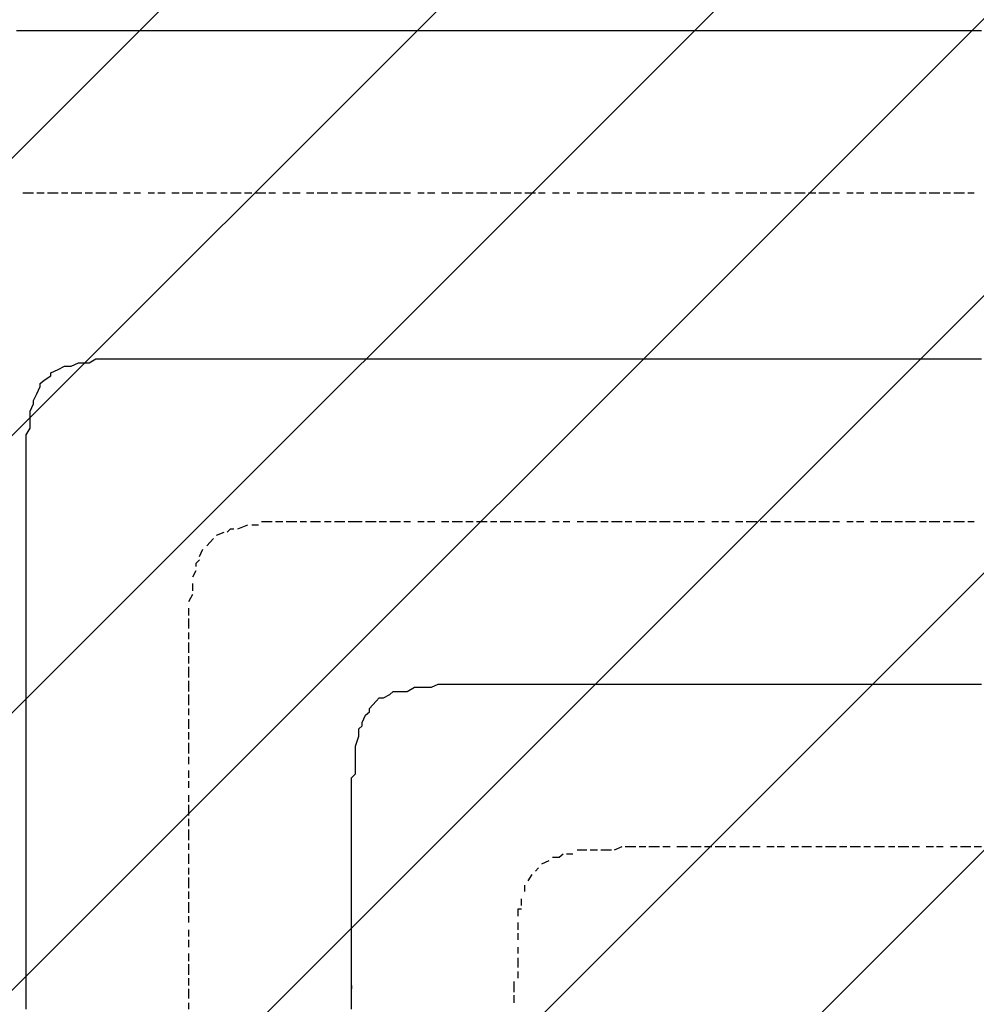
# Model space of a CAD drawing. Extents: x 997 to 109698, y 921 to 94021.
# Tile 422 of 656: x 20204 to 21374, y 43842 to 45047. Entities that reach past the tile are written whole.
import ezdxf

# ---------------------------------------------------------------- set-up
doc = ezdxf.new("R2010")
doc.units = 0
doc.header["$MEASUREMENT"] = 0
doc.layers.add('12', color=7, linetype='CONTINUOUS')
doc.layers.add('28', color=7, linetype='CONTINUOUS')

msp = doc.modelspace()

# ---------------------------------------------------------------- linework, layer by layer
at = {"layer": '12', "color": 5}
for p, q in [((20199.630503, 45033.563401), (20211.630503, 45033.563401)), ((20211.630503, 45033.563401), (20220.630503, 45033.563401)), ((20220.630503, 45033.563401), (20228.630503, 45033.563401)), ((20228.630503, 45033.563401), (20241.630503, 45033.563401)), ((20241.630503, 45033.563401), (20250.630503, 45033.563401)), ((20250.630503, 45033.563401), (20262.630503, 45033.563401)), ((20262.630503, 45033.563401), (20271.630503, 45033.563401)), ((20271.630503, 45033.563401), (20279.630503, 45033.563401)), ((20279.630503, 45033.563401), (20292.630503, 45033.563401)), ((20292.630503, 45033.563401), (20300.630503, 45033.563401)), ((20300.630503, 45033.563401), (20309.630503, 45033.563401)), ((20309.630503, 45033.563401), (20322.630503, 45033.563401)), ((20322.630503, 45033.563401), (20330.630503, 45033.563401)), ((20330.630503, 45033.563401), (20338.630503, 45033.563401)), ((20338.630503, 45033.563401), (20351.630503, 45033.563401)), ((20351.630503, 45033.563401), (20360.630503, 45033.563401)), ((20360.630503, 45033.563401), (20372.630503, 45033.563401)), ((20372.630503, 45033.563401), (20381.630503, 45033.563401)), ((20381.630503, 45033.563401), (20389.630503, 45033.563401)), ((20389.630503, 45033.563401), (20402.630503, 45033.563401)), ((20402.630503, 45033.563401), (20410.630503, 45033.563401)), ((20410.630503, 45033.563401), (20419.630503, 45033.563401)), ((20419.630503, 45033.563401), (20432.630503, 45033.563401)), ((20432.630503, 45033.563401), (20440.630503, 45033.563401)), ((20440.630503, 45033.563401), (20449.630503, 45033.563401)), ((20449.630503, 45033.563401), (20461.630503, 45033.563401)), ((20461.630503, 45033.563401), (20470.630503, 45033.563401)), ((20470.630503, 45033.563401), (20482.630503, 45033.563401)), ((20482.630503, 45033.563401), (20491.630503, 45033.563401)), ((20491.630503, 45033.563401), (20499.630503, 45033.563401)), ((20499.630503, 45033.563401), (20512.630503, 45033.563401)), ((20512.630503, 45033.563401), (20520.630503, 45033.563401)), ((20520.630503, 45033.563401), (20529.630503, 45033.563401)), ((20529.630503, 45033.563401), (20542.630503, 45033.563401)), ((20542.630503, 45033.563401), (20550.630503, 45033.563401)), ((20550.630503, 45033.563401), (20559.630503, 45033.563401)), ((20559.630503, 45033.563401), (20571.630503, 45033.563401)), ((20571.630503, 45033.563401), (20580.630503, 45033.563401)), ((20580.630503, 45033.563401), (20592.630503, 45033.563401)), ((20592.630503, 45033.563401), (20601.630503, 45033.563401)), ((20601.630503, 45033.563401), (20609.630503, 45033.563401)), ((20609.630503, 45033.563401), (20622.630503, 45033.563401)), ((20622.630503, 45033.563401), (20631.630503, 45033.563401)), ((20631.630503, 45033.563401), (20639.630503, 45033.563401)), ((20639.630503, 45033.563401), (20652.630503, 45033.563401)), ((20652.630503, 45033.563401), (20660.630503, 45033.563401)), ((20660.630503, 45033.563401), (20669.630503, 45033.563401)), ((20669.630503, 45033.563401), (20681.630503, 45033.563401)), ((20681.630503, 45033.563401), (20690.630503, 45033.563401)), ((20690.630503, 45033.563401), (20698.630503, 45033.563401)), ((20698.630503, 45033.563401), (20711.630503, 45033.563401)), ((20711.630503, 45033.563401), (20719.630503, 45033.563401)), ((20719.630503, 45033.563401), (20732.630503, 45033.563401)), ((20732.630503, 45033.563401), (20741.630503, 45033.563401)), ((20741.630503, 45033.563401), (20749.630503, 45033.563401)), ((20749.630503, 45033.563401), (20762.630503, 45033.563401)), ((20762.630503, 45033.563401), (20770.630503, 45033.563401)), ((20770.630503, 45033.563401), (20779.630503, 45033.563401)), ((20779.630503, 45033.563401), (20791.630503, 45033.563401)), ((20791.630503, 45033.563401), (20800.630503, 45033.563401)), ((20800.630503, 45033.563401), (20808.630503, 45033.563401)), ((20808.630503, 45033.563401), (20821.630503, 45033.563401)), ((20821.630503, 45033.563401), (20830.630503, 45033.563401)), ((20830.630503, 45033.563401), (20842.630503, 45033.563401)), ((20842.630503, 45033.563401), (20851.630503, 45033.563401)), ((20851.630503, 45033.563401), (20859.630503, 45033.563401)), ((20859.630503, 45033.563401), (20872.630503, 45033.563401)), ((20872.630503, 45033.563401), (20880.630503, 45033.563401)), ((20880.630503, 45033.563401), (20889.630503, 45033.563401)), ((20889.630503, 45033.563401), (20901.630503, 45033.563401)), ((20901.630503, 45033.563401), (20910.630503, 45033.563401)), ((20910.630503, 45033.563401), (20918.630503, 45033.563401)), ((20918.630503, 45033.563401), (20931.630503, 45033.563401)), ((20931.630503, 45033.563401), (20940.630503, 45033.563401)), ((20940.630503, 45033.563401), (20952.630503, 45033.563401)), ((20952.630503, 45033.563401), (20961.630503, 45033.563401)), ((20961.630503, 45033.563401), (20969.630503, 45033.563401)), ((20969.630503, 45033.563401), (20982.630503, 45033.563401)), ((20982.630503, 45033.563401), (20990.630503, 45033.563401)), ((20990.630503, 45033.563401), (20999.630503, 45033.563401)), ((20999.630503, 45033.563401), (21012.630503, 45033.563401)), ((21012.630503, 45033.563401), (21020.630503, 45033.563401)), ((21020.630503, 45033.563401), (21028.630503, 45033.563401)), ((21028.630503, 45033.563401), (21041.630503, 45033.563401)), ((21041.630503, 45033.563401), (21050.630503, 45033.563401)), ((21050.630503, 45033.563401), (21062.630503, 45033.563401)), ((21062.630503, 45033.563401), (21071.630503, 45033.563401)), ((21071.630503, 45033.563401), (21079.630503, 45033.563401)), ((21079.630503, 45033.563401), (21092.630503, 45033.563401)), ((21092.630503, 45033.563401), (21100.630503, 45033.563401)), ((21100.630503, 45033.563401), (21109.630503, 45033.563401)), ((21109.630503, 45033.563401), (21122.630503, 45033.563401)), ((21122.630503, 45033.563401), (21130.630503, 45033.563401)), ((21130.630503, 45033.563401), (21139.630503, 45033.563401)), ((21139.630503, 45033.563401), (21151.630503, 45033.563401)), ((21151.630503, 45033.563401), (21160.630503, 45033.563401)), ((21160.630503, 45033.563401), (21172.630503, 45033.563401)), ((21172.630503, 45033.563401), (21181.630503, 45033.563401)), ((21181.630503, 45033.563401), (21189.630503, 45033.563401)), ((21189.630503, 45033.563401), (21202.630503, 45033.563401)), ((21202.630503, 45033.563401), (21210.630503, 45033.563401)), ((21210.630503, 45033.563401), (21219.630503, 45033.563401)), ((21219.630503, 45033.563401), (21232.630503, 45033.563401)), ((21232.630503, 45033.563401), (21240.630503, 45033.563401)), ((21240.630503, 45033.563401), (21249.630503, 45033.563401)), ((21249.630503, 45033.563401), (21261.630503, 45033.563401)), ((21261.630503, 45033.563401), (21270.630503, 45033.563401)), ((21270.630503, 45033.563401), (21278.630503, 45033.563401)), ((21278.630503, 45033.563401), (21291.630503, 45033.563401)), ((21291.630503, 45033.563401), (21299.630503, 45033.563401)), ((21299.630503, 45033.563401), (21312.630503, 45033.563401)), ((21312.630503, 45033.563401), (21321.630503, 45033.563401)), ((21321.630503, 45033.563401), (21329.630503, 45033.563401)), ((21329.630503, 45033.563401), (21342.630503, 45033.563401)), ((21342.630503, 45033.563401), (21350.630503, 45033.563401)), ((21350.630503, 45033.563401), (21359.630503, 45033.563401)), ((21359.630503, 45033.563401), (21371.630503, 45033.563401)), ((21371.630503, 45033.563401), (21380.630503, 45033.563401)), ((20266.630503, 44622.563401), (20275.630503, 44626.563401)), ((20275.630503, 44626.563401), (20283.630503, 44626.563401)), ((20296.630503, 44631.563401), (20305.630503, 44631.563401)), ((20305.630503, 44631.563401), (20317.630503, 44631.563401)), ((20317.630503, 44631.563401), (20326.630503, 44631.563401)), ((20326.630503, 44631.563401), (20334.630503, 44631.563401)), ((20334.630503, 44631.563401), (20347.630503, 44631.563401)), ((20347.630503, 44631.563401), (20355.630503, 44631.563401)), ((20355.630503, 44631.563401), (20364.630503, 44631.563401)), ((20364.630503, 44631.563401), (20377.630503, 44631.563401)), ((20377.630503, 44631.563401), (20385.630503, 44631.563401)), ((20385.630503, 44631.563401), (20393.630503, 44631.563401)), ((20393.630503, 44631.563401), (20406.630503, 44631.563401)), ((20406.630503, 44631.563401), (20410.630503, 44631.563401)), ((20410.630503, 44631.563401), (20419.630503, 44631.563401)), ((20419.630503, 44631.563401), (20432.630503, 44631.563401)), ((20432.630503, 44631.563401), (20440.630503, 44631.563401)), ((20440.630503, 44631.563401), (20449.630503, 44631.563401)), ((20449.630503, 44631.563401), (20461.630503, 44631.563401)), ((20461.630503, 44631.563401), (20470.630503, 44631.563401)), ((20470.630503, 44631.563401), (20482.630503, 44631.563401)), ((20482.630503, 44631.563401), (20491.630503, 44631.563401)), ((20491.630503, 44631.563401), (20499.630503, 44631.563401)), ((20499.630503, 44631.563401), (20512.630503, 44631.563401)), ((20512.630503, 44631.563401), (20520.630503, 44631.563401)), ((20520.630503, 44631.563401), (20529.630503, 44631.563401)), ((20529.630503, 44631.563401), (20542.630503, 44631.563401)), ((20542.630503, 44631.563401), (20550.630503, 44631.563401)), ((20550.630503, 44631.563401), (20559.630503, 44631.563401)), ((20559.630503, 44631.563401), (20571.630503, 44631.563401)), ((20571.630503, 44631.563401), (20580.630503, 44631.563401)), ((20580.630503, 44631.563401), (20592.630503, 44631.563401)), ((20592.630503, 44631.563401), (20601.630503, 44631.563401)), ((20601.630503, 44631.563401), (20609.630503, 44631.563401)), ((20609.630503, 44631.563401), (20622.630503, 44631.563401)), ((20622.630503, 44631.563401), (20631.630503, 44631.563401)), ((20631.630503, 44631.563401), (20639.630503, 44631.563401)), ((20639.630503, 44631.563401), (20652.630503, 44631.563401)), ((20652.630503, 44631.563401), (20660.630503, 44631.563401)), ((20660.630503, 44631.563401), (20669.630503, 44631.563401)), ((20669.630503, 44631.563401), (20681.630503, 44631.563401)), ((20681.630503, 44631.563401), (20690.630503, 44631.563401)), ((20690.630503, 44631.563401), (20698.630503, 44631.563401)), ((20698.630503, 44631.563401), (20711.630503, 44631.563401)), ((20711.630503, 44631.563401), (20719.630503, 44631.563401)), ((20719.630503, 44631.563401), (20732.630503, 44631.563401)), ((20732.630503, 44631.563401), (20741.630503, 44631.563401)), ((20741.630503, 44631.563401), (20749.630503, 44631.563401)), ((20749.630503, 44631.563401), (20762.630503, 44631.563401)), ((20762.630503, 44631.563401), (20770.630503, 44631.563401)), ((20770.630503, 44631.563401), (20779.630503, 44631.563401)), ((20779.630503, 44631.563401), (20791.630503, 44631.563401)), ((20791.630503, 44631.563401), (20800.630503, 44631.563401)), ((20800.630503, 44631.563401), (20808.630503, 44631.563401)), ((20808.630503, 44631.563401), (20821.630503, 44631.563401)), ((20821.630503, 44631.563401), (20830.630503, 44631.563401)), ((20830.630503, 44631.563401), (20842.630503, 44631.563401)), ((20842.630503, 44631.563401), (20851.630503, 44631.563401)), ((20851.630503, 44631.563401), (20859.630503, 44631.563401)), ((20859.630503, 44631.563401), (20872.630503, 44631.563401)), ((20872.630503, 44631.563401), (20880.630503, 44631.563401)), ((20880.630503, 44631.563401), (20889.630503, 44631.563401)), ((20889.630503, 44631.563401), (20901.630503, 44631.563401)), ((20901.630503, 44631.563401), (20910.630503, 44631.563401)), ((20910.630503, 44631.563401), (20918.630503, 44631.563401)), ((20918.630503, 44631.563401), (20931.630503, 44631.563401)), ((20931.630503, 44631.563401), (20940.630503, 44631.563401)), ((20940.630503, 44631.563401), (20952.630503, 44631.563401)), ((20952.630503, 44631.563401), (20961.630503, 44631.563401)), ((20961.630503, 44631.563401), (20969.630503, 44631.563401)), ((20969.630503, 44631.563401), (20982.630503, 44631.563401)), ((20982.630503, 44631.563401), (20990.630503, 44631.563401)), ((20990.630503, 44631.563401), (20999.630503, 44631.563401)), ((20999.630503, 44631.563401), (21012.630503, 44631.563401)), ((21012.630503, 44631.563401), (21020.630503, 44631.563401)), ((21020.630503, 44631.563401), (21028.630503, 44631.563401)), ((21028.630503, 44631.563401), (21041.630503, 44631.563401)), ((21041.630503, 44631.563401), (21050.630503, 44631.563401)), ((21050.630503, 44631.563401), (21062.630503, 44631.563401)), ((21062.630503, 44631.563401), (21071.630503, 44631.563401)), ((21071.630503, 44631.563401), (21079.630503, 44631.563401)), ((21079.630503, 44631.563401), (21092.630503, 44631.563401)), ((21092.630503, 44631.563401), (21100.630503, 44631.563401)), ((21100.630503, 44631.563401), (21109.630503, 44631.563401)), ((21109.630503, 44631.563401), (21122.630503, 44631.563401)), ((21122.630503, 44631.563401), (21130.630503, 44631.563401)), ((21130.630503, 44631.563401), (21139.630503, 44631.563401)), ((21139.630503, 44631.563401), (21151.630503, 44631.563401)), ((21151.630503, 44631.563401), (21160.630503, 44631.563401)), ((21160.630503, 44631.563401), (21172.630503, 44631.563401)), ((21172.630503, 44631.563401), (21181.630503, 44631.563401)), ((21181.630503, 44631.563401), (21189.630503, 44631.563401)), ((21189.630503, 44631.563401), (21202.630503, 44631.563401)), ((21202.630503, 44631.563401), (21210.630503, 44631.563401)), ((21210.630503, 44631.563401), (21219.630503, 44631.563401)), ((21219.630503, 44631.563401), (21232.630503, 44631.563401)), ((21232.630503, 44631.563401), (21240.630503, 44631.563401)), ((21240.630503, 44631.563401), (21249.630503, 44631.563401)), ((21249.630503, 44631.563401), (21261.630503, 44631.563401)), ((21261.630503, 44631.563401), (21270.630503, 44631.563401)), ((21270.630503, 44631.563401), (21278.630503, 44631.563401)), ((21278.630503, 44631.563401), (21291.630503, 44631.563401)), ((21291.630503, 44631.563401), (21299.630503, 44631.563401)), ((21299.630503, 44631.563401), (21312.630503, 44631.563401)), ((21312.630503, 44631.563401), (21321.630503, 44631.563401)), ((21321.630503, 44631.563401), (21329.630503, 44631.563401)), ((21329.630503, 44631.563401), (21342.630503, 44631.563401)), ((21342.630503, 44631.563401), (21350.630503, 44631.563401)), ((21350.630503, 44631.563401), (21359.630503, 44631.563401)), ((21359.630503, 44631.563401), (21371.630503, 44631.563401)), ((21371.630503, 44631.563401), (21380.630503, 44631.563401)), ((20250.630503, 44618.563401), (20258.630503, 44622.563401)), ((20258.630503, 44622.563401), (20266.630503, 44622.563401)), ((20233.630503, 44605.563401), (20241.630503, 44610.563401)), ((20224.630503, 44588.563401), (20228.630503, 44597.563401)), ((20216.630503, 44567.563401), (20220.630503, 44576.563401)), ((20216.630503, 44559.563401), (20216.630503, 44567.563401)), ((20216.630503, 44546.563401), (20216.630503, 44559.563401)), ((20211.630503, 44538.563401), (20216.630503, 44546.563401)), ((20211.630503, 44529.563401), (20211.630503, 44538.563401)), ((20211.630503, 44516.563401), (20211.630503, 44529.563401)), ((20211.630503, 44508.563401), (20211.630503, 44516.563401)), ((20211.630503, 44500.563401), (20211.630503, 44508.563401)), ((20211.630503, 44487.563401), (20211.630503, 44500.563401)), ((20211.630503, 44478.563401), (20211.630503, 44487.563401)), ((20211.630503, 44466.563401), (20211.630503, 44478.563401)), ((20211.630503, 44457.563401), (20211.630503, 44466.563401)), ((20211.630503, 44449.563401), (20211.630503, 44457.563401)), ((20211.630503, 44436.563401), (20211.630503, 44449.563401)), ((20211.630503, 44432.563401), (20211.630503, 44436.563401)), ((20211.630503, 44428.563401), (20211.630503, 44432.563401)), ((20211.630503, 44415.563401), (20211.630503, 44428.563401)), ((20211.630503, 44406.563401), (20211.630503, 44415.563401)), ((20211.630503, 44398.563401), (20211.630503, 44406.563401)), ((20211.630503, 44385.563401), (20211.630503, 44398.563401)), ((20211.630503, 44377.563401), (20211.630503, 44385.563401)), ((20211.630503, 44368.563401), (20211.630503, 44377.563401)), ((20211.630503, 44356.563401), (20211.630503, 44368.563401)), ((20211.630503, 44347.563401), (20211.630503, 44356.563401)), ((20211.630503, 44339.563401), (20211.630503, 44347.563401)), ((20211.630503, 44326.563401), (20211.630503, 44339.563401)), ((20211.630503, 44317.563401), (20211.630503, 44326.563401)), ((20211.630503, 44305.563401), (20211.630503, 44317.563401)), ((20211.630503, 44296.563401), (20211.630503, 44305.563401)), ((20211.630503, 44288.563401), (20211.630503, 44296.563401)), ((20211.630503, 44275.563401), (20211.630503, 44288.563401)), ((20211.630503, 44267.563401), (20211.630503, 44275.563401)), ((20211.630503, 44258.563401), (20211.630503, 44267.563401)), ((20211.630503, 44245.563401), (20211.630503, 44258.563401)), ((20211.630503, 44237.563401), (20211.630503, 44245.563401)), ((20211.630503, 44229.563401), (20211.630503, 44237.563401)), ((20211.630503, 44216.563401), (20211.630503, 44229.563401)), ((20677.630503, 44224.563401), (20686.630503, 44229.563401)), ((20686.630503, 44229.563401), (20694.630503, 44229.563401)), ((20694.630503, 44229.563401), (20707.630503, 44229.563401)), ((20707.630503, 44229.563401), (20715.630503, 44233.563401)), ((20715.630503, 44233.563401), (20724.630503, 44233.563401)), ((20724.630503, 44233.563401), (20736.630503, 44233.563401)), ((20736.630503, 44233.563401), (20745.630503, 44233.563401)), ((20745.630503, 44233.563401), (20753.630503, 44233.563401)), ((20753.630503, 44233.563401), (20766.630503, 44233.563401)), ((20766.630503, 44233.563401), (20775.630503, 44233.563401)), ((20775.630503, 44233.563401), (20787.630503, 44233.563401)), ((20787.630503, 44233.563401), (20796.630503, 44233.563401)), ((20796.630503, 44233.563401), (20804.630503, 44233.563401)), ((20804.630503, 44233.563401), (20808.630503, 44233.563401)), ((20808.630503, 44233.563401), (20821.630503, 44233.563401)), ((20821.630503, 44233.563401), (20830.630503, 44233.563401)), ((20830.630503, 44233.563401), (20842.630503, 44233.563401)), ((20842.630503, 44233.563401), (20851.630503, 44233.563401)), ((20851.630503, 44233.563401), (20859.630503, 44233.563401)), ((20859.630503, 44233.563401), (20872.630503, 44233.563401)), ((20872.630503, 44233.563401), (20880.630503, 44233.563401)), ((20880.630503, 44233.563401), (20889.630503, 44233.563401)), ((20889.630503, 44233.563401), (20901.630503, 44233.563401)), ((20901.630503, 44233.563401), (20910.630503, 44233.563401)), ((20910.630503, 44233.563401), (20918.630503, 44233.563401)), ((20918.630503, 44233.563401), (20931.630503, 44233.563401)), ((20931.630503, 44233.563401), (20940.630503, 44233.563401)), ((20940.630503, 44233.563401), (20952.630503, 44233.563401)), ((20952.630503, 44233.563401), (20961.630503, 44233.563401)), ((20961.630503, 44233.563401), (20969.630503, 44233.563401)), ((20969.630503, 44233.563401), (20982.630503, 44233.563401)), ((20982.630503, 44233.563401), (20990.630503, 44233.563401)), ((20990.630503, 44233.563401), (20999.630503, 44233.563401)), ((20999.630503, 44233.563401), (21012.630503, 44233.563401)), ((21012.630503, 44233.563401), (21020.630503, 44233.563401)), ((21020.630503, 44233.563401), (21028.630503, 44233.563401)), ((21028.630503, 44233.563401), (21041.630503, 44233.563401)), ((21041.630503, 44233.563401), (21050.630503, 44233.563401)), ((21050.630503, 44233.563401), (21062.630503, 44233.563401)), ((21062.630503, 44233.563401), (21071.630503, 44233.563401)), ((21071.630503, 44233.563401), (21079.630503, 44233.563401)), ((21079.630503, 44233.563401), (21092.630503, 44233.563401)), ((21092.630503, 44233.563401), (21100.630503, 44233.563401)), ((21100.630503, 44233.563401), (21109.630503, 44233.563401)), ((21109.630503, 44233.563401), (21122.630503, 44233.563401)), ((21122.630503, 44233.563401), (21130.630503, 44233.563401)), ((21130.630503, 44233.563401), (21139.630503, 44233.563401)), ((21139.630503, 44233.563401), (21151.630503, 44233.563401)), ((21151.630503, 44233.563401), (21160.630503, 44233.563401)), ((21160.630503, 44233.563401), (21172.630503, 44233.563401)), ((21172.630503, 44233.563401), (21181.630503, 44233.563401)), ((21181.630503, 44233.563401), (21189.630503, 44233.563401)), ((21189.630503, 44233.563401), (21202.630503, 44233.563401)), ((21202.630503, 44233.563401), (21210.630503, 44233.563401)), ((21210.630503, 44233.563401), (21219.630503, 44233.563401)), ((21219.630503, 44233.563401), (21232.630503, 44233.563401)), ((21232.630503, 44233.563401), (21240.630503, 44233.563401)), ((21240.630503, 44233.563401), (21249.630503, 44233.563401)), ((21249.630503, 44233.563401), (21261.630503, 44233.563401)), ((21261.630503, 44233.563401), (21270.630503, 44233.563401)), ((21270.630503, 44233.563401), (21278.630503, 44233.563401)), ((21278.630503, 44233.563401), (21291.630503, 44233.563401)), ((21291.630503, 44233.563401), (21299.630503, 44233.563401)), ((21299.630503, 44233.563401), (21312.630503, 44233.563401)), ((21312.630503, 44233.563401), (21321.630503, 44233.563401)), ((21321.630503, 44233.563401), (21329.630503, 44233.563401)), ((21329.630503, 44233.563401), (21342.630503, 44233.563401)), ((21342.630503, 44233.563401), (21350.630503, 44233.563401)), ((21350.630503, 44233.563401), (21359.630503, 44233.563401)), ((21359.630503, 44233.563401), (21371.630503, 44233.563401)), ((21371.630503, 44233.563401), (21380.630503, 44233.563401)), ((20211.630503, 44207.563401), (20211.630503, 44216.563401)), ((20648.630503, 44216.563401), (20656.630503, 44220.563401)), ((20664.630503, 44224.563401), (20677.630503, 44224.563401)), ((20211.630503, 44195.563401), (20211.630503, 44207.563401)), ((20631.630503, 44203.563401), (20639.630503, 44212.563401)), ((20211.630503, 44186.563401), (20211.630503, 44195.563401)), ((20622.630503, 44186.563401), (20626.630503, 44195.563401)), ((20211.630503, 44178.563401), (20211.630503, 44186.563401)), ((20211.630503, 44165.563401), (20211.630503, 44178.563401)), ((20618.630503, 44169.563401), (20618.630503, 44178.563401)), ((20614.630503, 44157.563401), (20618.630503, 44169.563401)), ((20211.630503, 44157.563401), (20211.630503, 44165.563401)), ((20211.630503, 44148.563401), (20211.630503, 44157.563401)), ((20614.630503, 44148.563401), (20614.630503, 44157.563401)), ((20211.630503, 44135.563401), (20211.630503, 44148.563401)), ((20614.630503, 44140.563401), (20614.630503, 44148.563401)), ((20211.630503, 44127.563401), (20211.630503, 44135.563401)), ((20614.630503, 44127.563401), (20614.630503, 44140.563401)), ((20211.630503, 44118.563401), (20211.630503, 44127.563401)), ((20211.630503, 44106.563401), (20211.630503, 44118.563401)), ((20609.630503, 44106.563401), (20609.630503, 44118.563401)), ((20211.630503, 44097.563401), (20211.630503, 44106.563401)), ((20609.630503, 44097.563401), (20609.630503, 44106.563401)), ((20211.630503, 44085.563401), (20211.630503, 44097.563401)), ((20609.630503, 44089.563401), (20609.630503, 44097.563401)), ((20211.630503, 44076.563401), (20211.630503, 44085.563401)), ((20609.630503, 44076.563401), (20609.630503, 44089.563401)), ((20211.630503, 44068.563401), (20211.630503, 44076.563401)), ((20609.630503, 44068.563401), (20609.630503, 44076.563401)), ((20211.630503, 44055.563401), (20211.630503, 44068.563401)), ((20609.630503, 44059.563401), (20609.630503, 44068.563401)), ((20609.630503, 44047.563401), (20609.630503, 44059.563401)), ((20211.630503, 44047.563401), (20211.630503, 44055.563401)), ((20211.630503, 44038.563401), (20211.630503, 44047.563401)), ((20609.630503, 44038.563401), (20609.630503, 44047.563401)), ((20211.630503, 44025.563401), (20211.630503, 44038.563401)), ((20609.630503, 44034.563401), (20609.630503, 44038.563401)), ((20609.630503, 44025.563401), (20609.630503, 44034.563401)), ((20211.630503, 44017.563401), (20211.630503, 44025.563401)), ((20609.630503, 44013.563401), (20609.630503, 44025.563401)), ((20211.630503, 44008.563401), (20211.630503, 44017.563401)), ((20609.630503, 44004.563401), (20609.630503, 44013.563401)), ((20211.630503, 43996.563401), (20211.630503, 44008.563401)), ((20609.630503, 43996.563401), (20609.630503, 44004.563401)), ((20211.630503, 43987.563401), (20211.630503, 43996.563401)), ((20211.630503, 43975.563401), (20211.630503, 43987.563401)), ((20609.630503, 43983.563401), (20609.630503, 43996.563401)), ((20211.630503, 43966.563401), (20211.630503, 43975.563401)), ((20609.630503, 43975.563401), (20609.630503, 43983.563401)), ((20609.630503, 43966.563401), (20609.630503, 43975.563401)), ((20211.630503, 43958.563401), (20211.630503, 43966.563401)), ((20609.630503, 43953.563401), (20609.630503, 43966.563401)), ((20211.630503, 43945.563401), (20211.630503, 43958.563401)), ((20609.630503, 43945.563401), (20609.630503, 43953.563401)), ((20211.630503, 43936.563401), (20211.630503, 43945.563401)), ((20609.630503, 43932.563401), (20609.630503, 43945.563401)), ((20211.630503, 43928.563401), (20211.630503, 43936.563401)), ((20211.630503, 43915.563401), (20211.630503, 43928.563401)), ((20609.630503, 43924.563401), (20609.630503, 43932.563401)), ((20211.630503, 43907.563401), (20211.630503, 43915.563401)), ((20609.630503, 43915.563401), (20609.630503, 43924.563401)), ((20609.630503, 43903.563401), (20609.630503, 43915.563401)), ((20211.630503, 43898.563401), (20211.630503, 43907.563401)), ((20609.630503, 43894.563401), (20609.630503, 43903.563401)), ((20211.630503, 43886.563401), (20211.630503, 43898.563401)), ((20609.630503, 43886.563401), (20609.630503, 43894.563401)), ((20211.630503, 43877.563401), (20211.630503, 43886.563401)), ((20211.630503, 43864.563401), (20211.630503, 43877.563401)), ((20609.630503, 43873.563401), (20609.630503, 43886.563401)), ((20211.630503, 43856.563401), (20211.630503, 43864.563401)), ((20609.630503, 43864.563401), (20609.630503, 43873.563401)), ((20609.630503, 43856.563401), (20609.630503, 43864.563401)), ((20211.630503, 43848.563401), (20211.630503, 43856.563401)), ((20609.630503, 43843.563401), (20609.630503, 43856.563401)), ((20211.630503, 43835.563401), (20211.630503, 43848.563401)), ((20609.630503, 43835.563401), (20609.630503, 43843.563401))]:
    msp.add_line(p, q, dxfattribs=at)
at = {"layer": '12', "color": 1}
for p, q in [((20207.630503, 44834.563401), (20211.630503, 44834.563401)), ((20211.630503, 44834.563401), (20220.630503, 44834.563401)), ((20224.630503, 44834.563401), (20233.630503, 44834.563401)), ((20237.630503, 44834.563401), (20250.630503, 44834.563401)), ((20254.630503, 44834.563401), (20262.630503, 44834.563401)), ((20266.630503, 44834.563401), (20279.630503, 44834.563401)), ((20283.630503, 44834.563401), (20292.630503, 44834.563401)), ((20296.630503, 44834.563401), (20309.630503, 44834.563401)), ((20313.630503, 44834.563401), (20322.630503, 44834.563401)), ((20330.630503, 44834.563401), (20338.630503, 44834.563401)), ((20343.630503, 44834.563401), (20351.630503, 44834.563401)), ((20360.630503, 44834.563401), (20368.630503, 44834.563401)), ((20372.630503, 44834.563401), (20381.630503, 44834.563401)), ((20389.630503, 44834.563401), (20398.630503, 44834.563401)), ((20402.630503, 44834.563401), (20415.630503, 44834.563401)), ((20419.630503, 44834.563401), (20427.630503, 44834.563401)), ((20432.630503, 44834.563401), (20444.630503, 44834.563401)), ((20449.630503, 44834.563401), (20457.630503, 44834.563401)), ((20461.630503, 44834.563401), (20474.630503, 44834.563401)), ((20478.630503, 44834.563401), (20487.630503, 44834.563401)), ((20491.630503, 44834.563401), (20504.630503, 44834.563401)), ((20508.630503, 44834.563401), (20516.630503, 44834.563401)), ((20525.630503, 44834.563401), (20533.630503, 44834.563401)), ((20537.630503, 44834.563401), (20546.630503, 44834.563401)), ((20554.630503, 44834.563401), (20563.630503, 44834.563401)), ((20567.630503, 44834.563401), (20580.630503, 44834.563401)), ((20584.630503, 44834.563401), (20592.630503, 44834.563401)), ((20597.630503, 44834.563401), (20609.630503, 44834.563401)), ((20614.630503, 44834.563401), (20622.630503, 44834.563401)), ((20626.630503, 44834.563401), (20639.630503, 44834.563401)), ((20643.630503, 44834.563401), (20652.630503, 44834.563401)), ((20656.630503, 44834.563401), (20669.630503, 44834.563401)), ((20673.630503, 44834.563401), (20681.630503, 44834.563401)), ((20690.630503, 44834.563401), (20698.630503, 44834.563401)), ((20702.630503, 44834.563401), (20711.630503, 44834.563401)), ((20719.630503, 44834.563401), (20728.630503, 44834.563401)), ((20732.630503, 44834.563401), (20745.630503, 44834.563401)), ((20749.630503, 44834.563401), (20758.630503, 44834.563401)), ((20762.630503, 44834.563401), (20775.630503, 44834.563401)), ((20779.630503, 44834.563401), (20787.630503, 44834.563401)), ((20791.630503, 44834.563401), (20804.630503, 44834.563401)), ((20808.630503, 44834.563401), (20817.630503, 44834.563401)), ((20821.630503, 44834.563401), (20834.630503, 44834.563401)), ((20838.630503, 44834.563401), (20846.630503, 44834.563401)), ((20855.630503, 44834.563401), (20863.630503, 44834.563401)), ((20868.630503, 44834.563401), (20876.630503, 44834.563401)), ((20885.630503, 44834.563401), (20893.630503, 44834.563401)), ((20897.630503, 44834.563401), (20910.630503, 44834.563401)), ((20914.630503, 44834.563401), (20923.630503, 44834.563401)), ((20927.630503, 44834.563401), (20940.630503, 44834.563401)), ((20944.630503, 44834.563401), (20952.630503, 44834.563401)), ((20957.630503, 44834.563401), (20969.630503, 44834.563401)), ((20973.630503, 44834.563401), (20982.630503, 44834.563401)), ((20986.630503, 44834.563401), (20999.630503, 44834.563401)), ((21003.630503, 44834.563401), (21012.630503, 44834.563401)), ((21016.630503, 44834.563401), (21028.630503, 44834.563401)), ((21033.630503, 44834.563401), (21041.630503, 44834.563401)), ((21050.630503, 44834.563401), (21058.630503, 44834.563401)), ((21062.630503, 44834.563401), (21071.630503, 44834.563401)), ((21079.630503, 44834.563401), (21088.630503, 44834.563401)), ((21092.630503, 44834.563401), (21105.630503, 44834.563401)), ((21109.630503, 44834.563401), (21117.630503, 44834.563401)), ((21122.630503, 44834.563401), (21134.630503, 44834.563401)), ((21139.630503, 44834.563401), (21147.630503, 44834.563401)), ((21151.630503, 44834.563401), (21164.630503, 44834.563401)), ((21168.630503, 44834.563401), (21177.630503, 44834.563401)), ((21181.630503, 44834.563401), (21194.630503, 44834.563401)), ((21198.630503, 44834.563401), (21206.630503, 44834.563401)), ((21215.630503, 44834.563401), (21223.630503, 44834.563401)), ((21227.630503, 44834.563401), (21236.630503, 44834.563401)), ((21244.630503, 44834.563401), (21253.630503, 44834.563401)), ((21257.630503, 44834.563401), (21270.630503, 44834.563401)), ((21274.630503, 44834.563401), (21283.630503, 44834.563401)), ((21287.630503, 44834.563401), (21299.630503, 44834.563401)), ((21304.630503, 44834.563401), (21312.630503, 44834.563401)), ((21316.630503, 44834.563401), (21329.630503, 44834.563401)), ((21333.630503, 44834.563401), (21342.630503, 44834.563401)), ((21346.630503, 44834.563401), (21359.630503, 44834.563401)), ((21363.630503, 44834.563401), (21371.630503, 44834.563401)), ((20499.630503, 44432.563401), (20512.630503, 44432.563401)), ((20516.630503, 44432.563401), (20525.630503, 44432.563401)), ((20529.630503, 44432.563401), (20542.630503, 44432.563401)), ((20546.630503, 44432.563401), (20554.630503, 44432.563401)), ((20559.630503, 44432.563401), (20571.630503, 44432.563401)), ((20576.630503, 44432.563401), (20584.630503, 44432.563401)), ((20588.630503, 44432.563401), (20601.630503, 44432.563401)), ((20605.630503, 44432.563401), (20609.630503, 44432.563401)), ((20609.630503, 44432.563401), (20622.630503, 44432.563401)), ((20626.630503, 44432.563401), (20639.630503, 44432.563401)), ((20643.630503, 44432.563401), (20652.630503, 44432.563401)), ((20656.630503, 44432.563401), (20669.630503, 44432.563401)), ((20673.630503, 44432.563401), (20681.630503, 44432.563401)), ((20690.630503, 44432.563401), (20698.630503, 44432.563401)), ((20702.630503, 44432.563401), (20711.630503, 44432.563401)), ((20719.630503, 44432.563401), (20728.630503, 44432.563401)), ((20732.630503, 44432.563401), (20745.630503, 44432.563401)), ((20749.630503, 44432.563401), (20758.630503, 44432.563401)), ((20762.630503, 44432.563401), (20775.630503, 44432.563401)), ((20779.630503, 44432.563401), (20787.630503, 44432.563401)), ((20791.630503, 44432.563401), (20804.630503, 44432.563401)), ((20808.630503, 44432.563401), (20817.630503, 44432.563401)), ((20821.630503, 44432.563401), (20834.630503, 44432.563401)), ((20838.630503, 44432.563401), (20846.630503, 44432.563401)), ((20855.630503, 44432.563401), (20863.630503, 44432.563401)), ((20868.630503, 44432.563401), (20876.630503, 44432.563401)), ((20885.630503, 44432.563401), (20893.630503, 44432.563401)), ((20897.630503, 44432.563401), (20910.630503, 44432.563401)), ((20914.630503, 44432.563401), (20923.630503, 44432.563401)), ((20927.630503, 44432.563401), (20940.630503, 44432.563401)), ((20944.630503, 44432.563401), (20952.630503, 44432.563401)), ((20957.630503, 44432.563401), (20969.630503, 44432.563401)), ((20973.630503, 44432.563401), (20982.630503, 44432.563401)), ((20986.630503, 44432.563401), (20999.630503, 44432.563401)), ((21003.630503, 44432.563401), (21012.630503, 44432.563401)), ((21016.630503, 44432.563401), (21028.630503, 44432.563401)), ((21033.630503, 44432.563401), (21041.630503, 44432.563401)), ((21050.630503, 44432.563401), (21058.630503, 44432.563401)), ((21062.630503, 44432.563401), (21071.630503, 44432.563401)), ((21079.630503, 44432.563401), (21088.630503, 44432.563401)), ((21092.630503, 44432.563401), (21105.630503, 44432.563401)), ((21109.630503, 44432.563401), (21117.630503, 44432.563401)), ((21122.630503, 44432.563401), (21134.630503, 44432.563401)), ((21139.630503, 44432.563401), (21147.630503, 44432.563401)), ((21151.630503, 44432.563401), (21164.630503, 44432.563401)), ((21168.630503, 44432.563401), (21177.630503, 44432.563401)), ((21181.630503, 44432.563401), (21194.630503, 44432.563401)), ((21198.630503, 44432.563401), (21206.630503, 44432.563401)), ((21215.630503, 44432.563401), (21223.630503, 44432.563401)), ((21227.630503, 44432.563401), (21236.630503, 44432.563401)), ((21244.630503, 44432.563401), (21253.630503, 44432.563401)), ((21257.630503, 44432.563401), (21270.630503, 44432.563401)), ((21274.630503, 44432.563401), (21283.630503, 44432.563401)), ((21287.630503, 44432.563401), (21299.630503, 44432.563401)), ((21304.630503, 44432.563401), (21312.630503, 44432.563401)), ((21316.630503, 44432.563401), (21329.630503, 44432.563401)), ((21333.630503, 44432.563401), (21342.630503, 44432.563401)), ((21346.630503, 44432.563401), (21359.630503, 44432.563401)), ((21363.630503, 44432.563401), (21371.630503, 44432.563401)), ((20444.630503, 44415.563401), (20453.630503, 44419.563401)), ((20470.630503, 44423.563401), (20482.630503, 44428.563401)), ((20487.630503, 44428.563401), (20495.630503, 44428.563401)), ((20432.630503, 44402.563401), (20440.630503, 44411.563401)), ((20423.630503, 44389.563401), (20427.630503, 44398.563401)), ((20415.630503, 44364.563401), (20419.630503, 44372.563401)), ((20415.630503, 44347.563401), (20415.630503, 44356.563401)), ((20410.630503, 44334.563401), (20415.630503, 44343.563401)), ((20410.630503, 44317.563401), (20410.630503, 44326.563401)), ((20410.630503, 44301.563401), (20410.630503, 44313.563401)), ((20410.630503, 44288.563401), (20410.630503, 44296.563401)), ((20410.630503, 44271.563401), (20410.630503, 44284.563401)), ((20410.630503, 44258.563401), (20410.630503, 44267.563401)), ((20410.630503, 44241.563401), (20410.630503, 44254.563401)), ((20410.630503, 44233.563401), (20410.630503, 44237.563401)), ((20410.630503, 44224.563401), (20410.630503, 44233.563401)), ((20410.630503, 44207.563401), (20410.630503, 44220.563401)), ((20410.630503, 44195.563401), (20410.630503, 44203.563401)), ((20410.630503, 44178.563401), (20410.630503, 44190.563401)), ((20410.630503, 44165.563401), (20410.630503, 44174.563401)), ((20410.630503, 44148.563401), (20410.630503, 44161.563401)), ((20410.630503, 44135.563401), (20410.630503, 44144.563401)), ((20410.630503, 44118.563401), (20410.630503, 44127.563401)), ((20410.630503, 44106.563401), (20410.630503, 44114.563401)), ((20410.630503, 44089.563401), (20410.630503, 44097.563401)), ((20410.630503, 44072.563401), (20410.630503, 44085.563401)), ((20410.630503, 44059.563401), (20410.630503, 44068.563401)), ((20410.630503, 44042.563401), (20410.630503, 44055.563401)), ((20410.630503, 44030.563401), (20410.630503, 44038.563401)), ((20931.630503, 44030.563401), (20940.630503, 44034.563401)), ((20944.630503, 44034.563401), (20957.630503, 44034.563401)), ((20961.630503, 44034.563401), (20969.630503, 44034.563401)), ((20973.630503, 44034.563401), (20986.630503, 44034.563401)), ((20990.630503, 44034.563401), (20999.630503, 44034.563401)), ((21007.630503, 44034.563401), (21012.630503, 44034.563401)), ((21012.630503, 44034.563401), (21020.630503, 44034.563401)), ((21024.630503, 44034.563401), (21037.630503, 44034.563401)), ((21041.630503, 44034.563401), (21050.630503, 44034.563401)), ((21054.630503, 44034.563401), (21067.630503, 44034.563401)), ((21071.630503, 44034.563401), (21079.630503, 44034.563401)), ((21084.630503, 44034.563401), (21096.630503, 44034.563401)), ((21100.630503, 44034.563401), (21109.630503, 44034.563401)), ((21117.630503, 44034.563401), (21126.630503, 44034.563401)), ((21130.630503, 44034.563401), (21139.630503, 44034.563401)), ((21147.630503, 44034.563401), (21156.630503, 44034.563401)), ((21160.630503, 44034.563401), (21172.630503, 44034.563401)), ((21177.630503, 44034.563401), (21185.630503, 44034.563401)), ((21189.630503, 44034.563401), (21202.630503, 44034.563401)), ((21206.630503, 44034.563401), (21215.630503, 44034.563401)), ((21219.630503, 44034.563401), (21232.630503, 44034.563401)), ((21236.630503, 44034.563401), (21244.630503, 44034.563401)), ((21249.630503, 44034.563401), (21261.630503, 44034.563401)), ((21266.630503, 44034.563401), (21274.630503, 44034.563401)), ((21278.630503, 44034.563401), (21291.630503, 44034.563401)), ((21295.630503, 44034.563401), (21304.630503, 44034.563401)), ((21312.630503, 44034.563401), (21321.630503, 44034.563401)), ((21325.630503, 44034.563401), (21333.630503, 44034.563401)), ((21342.630503, 44034.563401), (21350.630503, 44034.563401)), ((21354.630503, 44034.563401), (21367.630503, 44034.563401)), ((21371.630503, 44034.563401), (21380.630503, 44034.563401)), ((20410.630503, 44013.563401), (20410.630503, 44025.563401)), ((20872.630503, 44025.563401), (20880.630503, 44025.563401)), ((20885.630503, 44030.563401), (20897.630503, 44030.563401)), ((20901.630503, 44030.563401), (20910.630503, 44030.563401)), ((20914.630503, 44030.563401), (20927.630503, 44030.563401)), ((20842.630503, 44013.563401), (20851.630503, 44017.563401)), ((20410.630503, 44000.563401), (20410.630503, 44008.563401)), ((20825.630503, 43992.563401), (20830.630503, 44000.563401)), ((20834.630503, 44004.563401), (20838.630503, 44008.563401)), ((20410.630503, 43983.563401), (20410.630503, 43996.563401)), ((20821.630503, 43979.563401), (20821.630503, 43987.563401)), ((20410.630503, 43970.563401), (20410.630503, 43979.563401)), ((20410.630503, 43953.563401), (20410.630503, 43966.563401)), ((20817.630503, 43962.563401), (20817.630503, 43970.563401)), ((20410.630503, 43941.563401), (20410.630503, 43949.563401)), ((20813.630503, 43932.563401), (20813.630503, 43941.563401)), ((20410.630503, 43924.563401), (20410.630503, 43932.563401)), ((20813.630503, 43920.563401), (20813.630503, 43928.563401)), ((20410.630503, 43911.563401), (20410.630503, 43920.563401)), ((20410.630503, 43894.563401), (20410.630503, 43903.563401)), ((20813.630503, 43903.563401), (20813.630503, 43911.563401)), ((20410.630503, 43877.563401), (20410.630503, 43890.563401)), ((20813.630503, 43886.563401), (20813.630503, 43898.563401)), ((20813.630503, 43873.563401), (20813.630503, 43881.563401)), ((20410.630503, 43864.563401), (20410.630503, 43873.563401)), ((20808.630503, 43856.563401), (20808.630503, 43869.563401)), ((20410.630503, 43848.563401), (20410.630503, 43860.563401)), ((20808.630503, 43843.563401), (20808.630503, 43852.563401)), ((20410.630503, 43835.563401), (20410.630503, 43843.563401))]:
    msp.add_line(p, q, dxfattribs=at)
at = {"layer": '12', "color": 5}
for points in [[(20283.630503, 44626.563401), (20288.630503, 44626.563401), (20296.630503, 44631.563401)], [(20241.630503, 44610.563401), (20241.630503, 44614.563401), (20250.630503, 44618.563401)], [(20228.630503, 44597.563401), (20228.630503, 44601.563401), (20233.630503, 44605.563401)], [(20220.630503, 44576.563401), (20220.630503, 44580.563401), (20224.630503, 44588.563401)], [(20639.630503, 44212.563401), (20643.630503, 44216.563401), (20648.630503, 44216.563401)], [(20656.630503, 44220.563401), (20660.630503, 44224.563401), (20664.630503, 44224.563401)], [(20626.630503, 44195.563401), (20631.630503, 44199.563401), (20631.630503, 44203.563401)], [(20618.630503, 44178.563401), (20622.630503, 44182.563401), (20622.630503, 44186.563401)], [(20609.630503, 44118.563401), (20614.630503, 44123.563401), (20614.630503, 44127.563401)], [(20609.630503, 43856.563401), (20609.630503, 43864.563401), (20609.630503, 43860.563401)]]:
    msp.add_lwpolyline(points, dxfattribs=at)
at = {"layer": '12', "color": 1}
for points in [[(20457.630503, 44419.563401), (20461.630503, 44423.563401), (20465.630503, 44423.563401)], [(20419.630503, 44377.563401), (20419.630503, 44381.563401), (20423.630503, 44385.563401)], [(20855.630503, 44021.563401), (20863.630503, 44021.563401), (20868.630503, 44025.563401)], [(20813.630503, 43949.563401), (20813.630503, 43958.563401), (20817.630503, 43958.563401)]]:
    msp.add_lwpolyline(points, dxfattribs=at)
at = {"layer": '28', "color": 2}
for p, q in [((14872.636205, 39555.61987), (34002.971573, 58685.955237)), ((14872.636205, 39216.208615), (34342.382828, 58685.955237)), ((14872.636205, 38876.79736), (34681.794083, 58685.955237)), ((14872.636205, 38537.386105), (35021.205338, 58685.955237)), ((14872.636205, 38197.97485), (35360.616592, 58685.955237)), ((14872.636205, 37858.563595), (35700.027847, 58685.955237)), ((14872.636205, 37519.15234), (36039.439102, 58685.955237))]:
    msp.add_line(p, q, dxfattribs=at)

doc.saveas('drawing.dxf')
